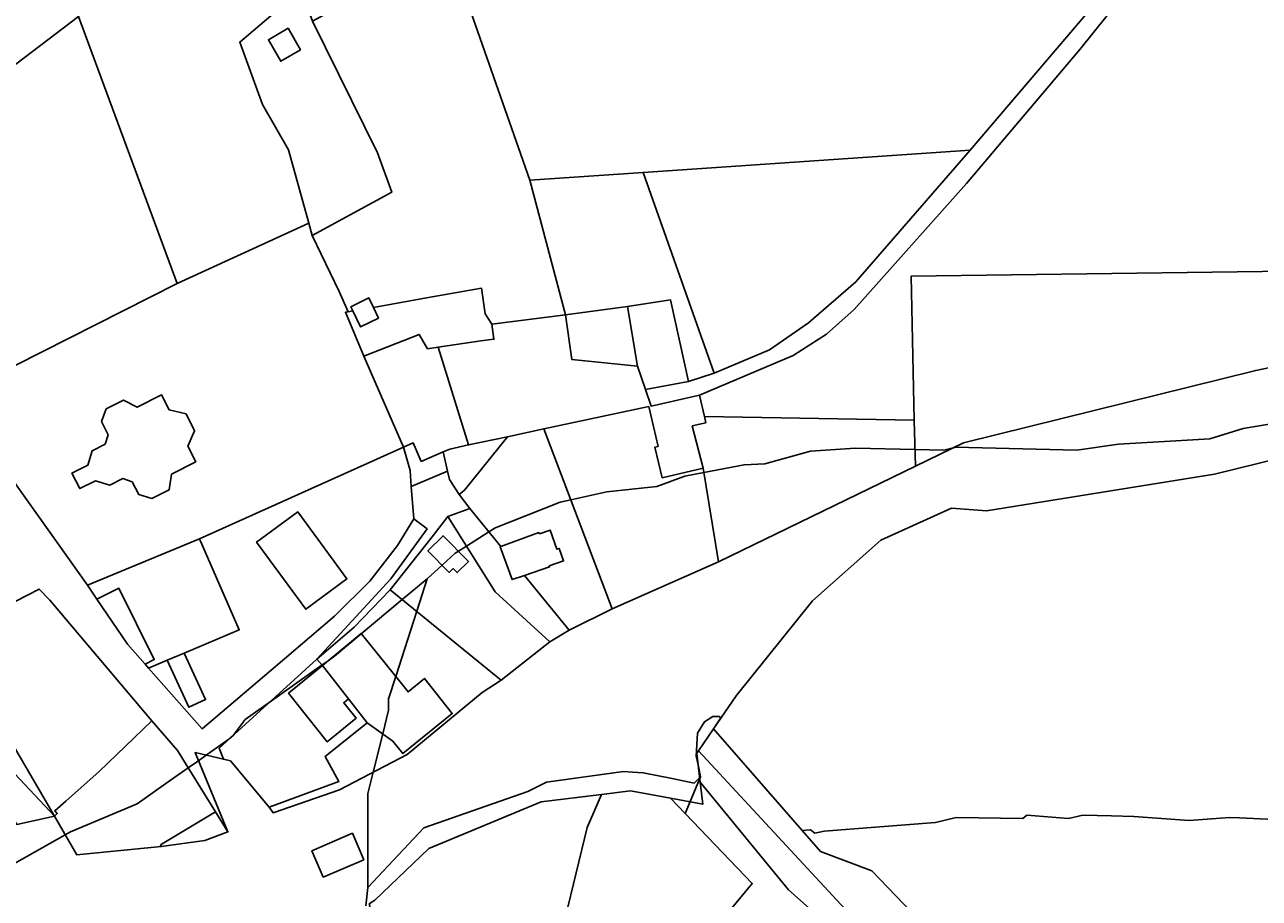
# Model space of a CAD drawing. Extents: x -477304 to -465429, y -1159113 to -1149210.
# Drawn here: x -474940.1 to -474687.6, y -1154438.1 to -1154259.5 of the extents above; entities that cross this region are included whole.
import ezdxf

# ---------------------------------------------------------------- set-up
doc = ezdxf.new("R2010")
doc.units = 0
for name, color, linetype in [('BPEJ_s', 7, 'Continuous'), ('orna_s', 7, 'Continuous'), ('ostatni_s', 7, 'Continuous'), ('PUPFL_s', 7, 'Continuous'), ('trav_porost_s', 7, 'Continuous'), ('voda_s', 7, 'Continuous'), ('zahrada_s', 7, 'Continuous')]:
    doc.layers.add(name, color=color, linetype=linetype)

msp = doc.modelspace()

# ---------------------------------------------------------------- linework, layer by layer
at = {"layer": 'BPEJ_s'}
for points in [[(-474680.67, -1154340.36), (-474690.88, -1154342.06), (-474697.68, -1154344.19), (-474704.64, -1154344.58), (-474716.4, -1154345.25), (-474724.9, -1154346.53), (-474749.78, -1154345.89), (-474749.92, -1154345.93), (-474752.12, -1154346.53), (-474757.99, -1154346.39), (-474770.19, -1154346.1), (-474779.34, -1154346.74), (-474788.69, -1154349.29), (-474792.95, -1154349.5), (-474801.17, -1154351.09), (-474805.07, -1154351.84), (-474810.81, -1154353.97), (-474821.01, -1154355.03), (-474828.4, -1154356.67)], [(-474821.01, -1154355.03), (-474810.81, -1154353.97), (-474805.07, -1154351.84), (-474801.17, -1154351.09), (-474792.95, -1154349.5), (-474788.69, -1154349.29), (-474779.34, -1154346.74), (-474770.19, -1154346.1), (-474757.99, -1154346.39), (-474752.12, -1154346.53), (-474749.92, -1154345.93), (-474749.78, -1154345.89), (-474724.9, -1154346.53), (-474716.4, -1154345.25), (-474704.64, -1154344.58), (-474697.68, -1154344.19), (-474690.88, -1154342.06), (-474680.67, -1154340.36)], [(-474684.5, -1154422.01), (-474691.64, -1154421.68), (-474693.65, -1154421.59), (-474701.94, -1154422.23), (-474713.21, -1154421.38), (-474717.77, -1154421.28), (-474723.63, -1154421.16), (-474726.6, -1154421.8), (-474735.11, -1154421.16), (-474735.96, -1154421.8), (-474749.57, -1154421.59), (-474753.82, -1154422.65), (-474776.54, -1154424.37), (-474778.49, -1154424.78), (-474779.34, -1154424.14), (-474781.05, -1154424.27), (-474799.2, -1154403.48), (-474797.68, -1154401.26), (-474798.05, -1154400.96), (-474799.33, -1154400.96), (-474801.03, -1154402.03), (-474802.51, -1154404.36), (-474802.73, -1154409.04), (-474802.36, -1154410.87), (-474801.88, -1154413.3), (-474802.05, -1154413.47), (-474803.15, -1154414.57), (-474807.69, -1154413.65), (-474813.57, -1154412.45), (-474815.77, -1154412.33), (-474817.61, -1154412.23), (-474833.35, -1154414.36), (-474837.17, -1154416.27), (-474858.44, -1154423.72), (-474869.94, -1154435.95), (-474869.92, -1154416.7), (-474868.84, -1154412.37), (-474866.88, -1154404.52), (-474865.67, -1154399.69), (-474865.67, -1154397.35), (-474864.21, -1154392.78), (-474859.92, -1154379.45), (-474857.79, -1154372.8), (-474854.74, -1154370.03), (-474852.06, -1154367.58), (-474851.4, -1154367.16), (-474849.75, -1154366.12), (-474845.15, -1154363.21), (-474844.5, -1154362.81), (-474843.98, -1154362.48), (-474830.58, -1154357.16), (-474828.4, -1154356.67), (-474821.01, -1154355.03)], [(-474828.4, -1154356.67), (-474830.58, -1154357.16), (-474843.98, -1154362.48), (-474844.5, -1154362.81), (-474845.15, -1154363.21), (-474849.75, -1154366.12), (-474851.4, -1154367.16), (-474852.06, -1154367.58), (-474854.74, -1154370.03), (-474857.79, -1154372.8), (-474862.87, -1154377.04), (-474871.25, -1154384.05), (-474876.73, -1154388.63), (-474878.03, -1154389.55), (-474879.25, -1154390.42), (-474890.11, -1154398.12), (-474895.01, -1154401.6), (-474897.49, -1154404.84), (-474898.32, -1154405.6), (-474902.96, -1154408.86), (-474904.57, -1154409.99), (-474906.65, -1154411.46), (-474910.09, -1154413.87), (-474917.13, -1154418.82), (-474930.74, -1154424.57), (-474931.8, -1154425.17), (-474944.34, -1154432.22)], [(-474963.42, -1154439.66), (-474944.34, -1154432.22), (-474931.8, -1154425.17), (-474930.74, -1154424.57), (-474917.13, -1154418.82), (-474910.09, -1154413.87), (-474906.65, -1154411.46), (-474904.57, -1154409.99), (-474902.96, -1154408.86), (-474898.32, -1154405.6), (-474897.49, -1154404.84), (-474895.01, -1154401.6), (-474890.11, -1154398.12), (-474879.25, -1154390.42), (-474878.03, -1154389.55), (-474876.73, -1154388.63), (-474871.25, -1154384.05), (-474862.87, -1154377.04), (-474857.79, -1154372.8), (-474859.92, -1154379.45), (-474864.21, -1154392.78), (-474865.67, -1154397.35), (-474865.67, -1154399.69)], [(-474865.67, -1154399.69), (-474866.88, -1154404.52), (-474868.84, -1154412.37), (-474869.92, -1154416.7), (-474869.94, -1154435.95)], [(-474752.04, -1154447.93), (-474766.79, -1154432.54), (-474777.3, -1154428.57), (-474781.05, -1154424.27), (-474799.2, -1154403.48), (-474797.68, -1154401.26), (-474798.05, -1154400.96), (-474799.33, -1154400.96), (-474801.03, -1154402.03), (-474802.51, -1154404.36), (-474802.73, -1154409.04), (-474802.36, -1154410.87), (-474801.88, -1154413.3), (-474805.03, -1154420.78), (-474791.28, -1154435.07), (-474808.29, -1154455.6)], [(-474870.33, -1154439.69), (-474869.94, -1154435.95), (-474858.44, -1154423.72), (-474837.17, -1154416.27), (-474833.35, -1154414.36), (-474817.61, -1154412.23), (-474815.77, -1154412.33), (-474813.57, -1154412.45), (-474807.69, -1154413.65), (-474803.15, -1154414.57), (-474802.05, -1154413.47), (-474801.88, -1154413.3)], [(-474801.88, -1154413.3), (-474805.03, -1154420.78), (-474791.28, -1154435.07), (-474808.29, -1154455.6)], [(-474752.04, -1154447.93), (-474766.79, -1154432.54), (-474777.3, -1154428.57), (-474781.05, -1154424.27), (-474779.34, -1154424.14), (-474778.49, -1154424.78), (-474776.54, -1154424.37), (-474753.82, -1154422.65), (-474749.57, -1154421.59), (-474735.96, -1154421.8), (-474735.11, -1154421.16), (-474726.6, -1154421.8), (-474723.63, -1154421.16), (-474717.77, -1154421.28), (-474713.21, -1154421.38), (-474701.94, -1154422.23), (-474693.65, -1154421.59), (-474691.64, -1154421.68), (-474684.5, -1154422.01)], [(-474869.94, -1154435.95), (-474870.33, -1154439.69)]]:
    msp.add_lwpolyline(points, dxfattribs=at)
at = {"layer": 'orna_s'}
for points in [[(-474746.69, -1154285.2), (-474813.6, -1154289.72), (-474836.75, -1154291.28), (-474854.38, -1154241.09), (-474831.18, -1154239.1), (-474768.23, -1154242.87), (-474747.97, -1154237.14), (-474709.05, -1154237.51), (-474710.08, -1154240.61), (-474722.98, -1154257.4)], [(-474799.05, -1154330.78), (-474813.6, -1154289.72), (-474746.69, -1154285.2), (-474770.1, -1154312.08), (-474779.76, -1154320.47), (-474787.78, -1154326)], [(-474855.23, -1154446.75), (-474859.12, -1154445.91), (-474863.15, -1154446.65), (-474863.66, -1154444.64), (-474868.1, -1154445.41), (-474869.64, -1154439.26), (-474868.48, -1154438.54), (-474857.42, -1154427.96), (-474834.49, -1154418.42), (-474822.1, -1154416.88), (-474825.06, -1154423.62), (-474831.79, -1154451.46)], [(-474808.35, -1154455.67), (-474831.79, -1154451.46), (-474825.06, -1154423.62), (-474822.1, -1154416.88), (-474816.22, -1154416.15), (-474808.03, -1154417.67), (-474791.28, -1154435.07)]]:
    msp.add_lwpolyline(points, close=True, dxfattribs=at)
at = {"layer": 'ostatni_s'}
for points in [[(-474896.11, -1154263.09), (-474891.44, -1154275.86), (-474886.13, -1154285.1), (-474882.01, -1154300.1), (-474908.92, -1154312.44), (-474929.08, -1154257.84), (-474917.75, -1154247.01), (-474912.65, -1154246.5), (-474903.71, -1154239.74), (-474895.38, -1154227.96), (-474883.84, -1154252.63)], [(-474704.64, -1154237.67), (-474707.25, -1154243.32), (-474724.31, -1154264.62), (-474747.43, -1154291.98), (-474770.41, -1154317.73), (-474776.12, -1154322.78), (-474782.92, -1154327.15), (-474802.07, -1154335.24), (-474811.98, -1154337.48), (-474813.14, -1154334.09), (-474804.35, -1154332.44), (-474799.05, -1154330.78), (-474787.78, -1154326), (-474779.76, -1154320.47), (-474770.1, -1154312.08), (-474746.69, -1154285.2), (-474722.98, -1154257.4), (-474710.08, -1154240.61), (-474709.05, -1154237.51)], [(-474886.13, -1154285.1), (-474891.44, -1154275.86), (-474896.11, -1154263.09), (-474883.84, -1154252.63), (-474882.35, -1154255.86), (-474881.21, -1154258.81), (-474867.96, -1154285.72), (-474865.03, -1154293.78), (-474881.31, -1154302.63), (-474882.01, -1154300.1)], [(-474968.76, -1154288), (-474929.08, -1154257.84), (-474908.92, -1154312.44), (-474942.04, -1154329.23), (-474951.51, -1154319)], [(-474886.24, -1154260.24), (-474883.7, -1154264.67), (-474887.73, -1154266.98), (-474890.24, -1154262.6)], [(-474887.73, -1154266.98), (-474883.7, -1154264.67), (-474886.24, -1154260.24), (-474890.24, -1154262.6)], [(-474954.69, -1154335.64), (-474945.45, -1154330.96), (-474942.04, -1154329.23), (-474908.92, -1154312.44), (-474882.01, -1154300.1), (-474881.31, -1154302.63), (-474875.81, -1154314.09), (-474873.94, -1154318.22), (-474874.49, -1154318.32), (-474870.7, -1154327.26), (-474862.64, -1154345.91), (-474904.34, -1154364.61), (-474927.26, -1154374.09)], [(-474844.11, -1154323.82), (-474846.78, -1154324.18), (-474855.53, -1154325.45), (-474857.69, -1154325.76), (-474859.39, -1154322.84), (-474870.7, -1154327.26), (-474874.49, -1154318.32), (-474873.94, -1154318.22), (-474872.96, -1154318.05), (-474871.39, -1154321.32), (-474867.74, -1154319.52), (-474868.79, -1154317.31), (-474857.89, -1154315.38), (-474846.66, -1154313.39), (-474845.93, -1154318.66), (-474844.56, -1154320.74)], [(-474873.36, -1154317.2), (-474869.71, -1154315.37), (-474868.79, -1154317.31), (-474867.74, -1154319.52), (-474871.39, -1154321.32), (-474872.96, -1154318.05)], [(-474810.55, -1154345.76), (-474812.47, -1154337.59), (-474833.93, -1154342.16), (-474841.36, -1154343.75), (-474849.3, -1154345.45), (-474855.53, -1154325.45), (-474846.78, -1154324.18), (-474844.11, -1154323.82), (-474844.56, -1154320.74), (-474829.51, -1154318.84), (-474828.2, -1154327.95), (-474814.77, -1154329.34), (-474813.14, -1154334.09), (-474811.98, -1154337.48), (-474802.07, -1154335.24), (-474801.07, -1154339.64), (-474800.79, -1154340.9), (-474803.57, -1154341.53), (-474801.32, -1154350.18), (-474809.73, -1154352.16), (-474811.2, -1154345.92)], [(-474858.98, -1154348.8), (-474860.62, -1154345.01), (-474862.64, -1154345.91), (-474870.7, -1154327.26), (-474859.39, -1154322.84), (-474857.69, -1154325.76), (-474855.53, -1154325.45), (-474849.3, -1154345.45), (-474853.12, -1154346.27), (-474854.54, -1154346.88)], [(-474930.43, -1154351.19), (-474928.85, -1154354.36), (-474925.64, -1154352.77), (-474922.69, -1154353.66), (-474920.05, -1154352.3), (-474918.14, -1154352.95), (-474916.75, -1154355.6), (-474914.09, -1154356.36), (-474910.54, -1154354.59), (-474910.08, -1154351.43), (-474905.1, -1154348.89), (-474906.73, -1154345.67), (-474905.35, -1154342.58), (-474907.1, -1154339.09), (-474910.52, -1154338.28), (-474912.09, -1154335.22), (-474917.07, -1154337.75), (-474919.9, -1154336.28), (-474923.45, -1154338.07), (-474924.38, -1154340.67), (-474923.02, -1154343.34), (-474923.64, -1154345.28), (-474926.29, -1154346.62), (-474927.22, -1154349.59)], [(-474922.69, -1154353.66), (-474925.64, -1154352.77), (-474928.85, -1154354.36), (-474930.43, -1154351.19), (-474927.22, -1154349.59), (-474926.29, -1154346.62), (-474923.64, -1154345.28), (-474923.02, -1154343.34), (-474924.38, -1154340.67), (-474923.45, -1154338.07), (-474919.9, -1154336.28), (-474917.07, -1154337.75), (-474912.09, -1154335.22), (-474910.52, -1154338.28), (-474907.1, -1154339.09), (-474905.35, -1154342.58), (-474906.73, -1154345.67), (-474905.1, -1154348.89), (-474910.08, -1154351.43), (-474910.54, -1154354.59), (-474914.09, -1154356.36), (-474916.75, -1154355.6), (-474918.14, -1154352.95), (-474920.05, -1154352.3)], [(-474858.98, -1154348.8), (-474854.54, -1154346.88), (-474853.64, -1154350.77), (-474861.05, -1154353.92), (-474861.23, -1154350.66), (-474862.64, -1154345.91), (-474860.62, -1154345.01)], [(-474853.24, -1154352.5), (-474851.23, -1154355.6), (-474849.05, -1154358.44), (-474853.57, -1154360.09), (-474856.73, -1154364.21), (-474865.33, -1154375.03), (-474872.72, -1154382.7), (-474880.34, -1154389.23), (-474865.21, -1154372.83), (-474857.81, -1154362.6), (-474860.51, -1154360.58), (-474861.05, -1154353.92), (-474853.64, -1154350.77)], [(-474884.24, -1154359.14), (-474874.2, -1154372.82), (-474882.62, -1154379.02), (-474892.66, -1154365.31)], [(-474832.7, -1154385.67), (-474843.84, -1154375.47), (-474853.57, -1154360.09), (-474849.05, -1154358.44), (-474842.71, -1154366.19), (-474842.86, -1154366.25), (-474840.4, -1154372.97), (-474837.87, -1154372.11), (-474828.71, -1154383.32)], [(-474832.8, -1154370.18), (-474832.73, -1154370.37), (-474837.87, -1154372.11), (-474840.4, -1154372.97), (-474842.86, -1154366.25), (-474842.71, -1154366.19), (-474834.91, -1154363.36), (-474834.79, -1154363.6), (-474832.65, -1154362.83), (-474831.24, -1154366.75), (-474830.79, -1154366.61), (-474829.86, -1154369.16)], [(-474915.48, -1154390.25), (-474913.61, -1154389.33), (-474920.84, -1154374.74), (-474925.33, -1154376.94), (-474927.26, -1154374.09), (-474904.34, -1154364.61), (-474896.23, -1154383.23), (-474907.47, -1154387.98), (-474910.96, -1154389.46), (-474914.76, -1154391.06)], [(-474849.32, -1154369.26), (-474851.64, -1154371.55), (-474852.47, -1154370.71), (-474853.28, -1154371.51), (-474857.64, -1154367.09), (-474854.52, -1154364)], [(-474858.35, -1154393.16), (-474852.65, -1154400.36), (-474862.77, -1154408.5), (-474864.81, -1154405.99), (-474870.08, -1154402.26), (-474873.9, -1154397.38), (-474879.17, -1154390.5), (-474871.31, -1154383.98), (-474862.79, -1154394.54), (-474861.68, -1154395.92)], [(-474906.56, -1154399.07), (-474910.96, -1154389.46), (-474907.47, -1154387.98), (-474903.11, -1154397.49)], [(-474886.12, -1154396.19), (-474879.17, -1154390.5), (-474873.9, -1154397.38), (-474874.83, -1154398.16), (-474872.29, -1154401.29), (-474878.26, -1154406.11)], [(-474912.34, -1154427.17), (-474912.16, -1154427.54), (-474929.44, -1154429.22), (-474934.02, -1154421.36), (-474933.45, -1154420.8), (-474933.96, -1154420.21), (-474931.7, -1154418.24), (-474924.85, -1154412.2), (-474914.07, -1154401.83), (-474908.85, -1154407.89), (-474901.08, -1154420.47)], [(-474765.05, -1154453.09), (-474783.9, -1154436.41), (-474801.95, -1154414.36), (-474802.64, -1154408.53), (-474802.25, -1154407.96), (-474764.55, -1154448.68), (-474754.62, -1154456.2), (-474756.31, -1154459.25)], [(-474912.34, -1154427.17), (-474901.08, -1154420.47), (-474898.52, -1154424.56), (-474903.26, -1154426.33), (-474912.16, -1154427.54)], [(-474873.06, -1154424.83), (-474870.75, -1154430.23), (-474879.05, -1154433.79), (-474881.36, -1154428.39)], [(-474879.05, -1154433.79), (-474870.75, -1154430.23), (-474873.06, -1154424.83), (-474881.36, -1154428.39)]]:
    msp.add_lwpolyline(points, close=True, dxfattribs=at)
for points in [[(-474941.73, -1154423.01), (-474934.02, -1154421.36), (-474929.44, -1154429.22), (-474912.16, -1154427.54), (-474903.26, -1154426.33), (-474898.52, -1154424.56), (-474905.26, -1154408.32), (-474899.44, -1154409.69), (-474898.03, -1154410.02), (-474890.08, -1154419.47), (-474889.28, -1154420.65), (-474875.74, -1154415.96), (-474861.86, -1154408.74), (-474846.54, -1154396.07), (-474842.67, -1154393.56), (-474832.7, -1154385.67), (-474828.71, -1154383.32), (-474819.91, -1154378.93), (-474798.19, -1154369.32), (-474757.89, -1154349.79), (-474748.09, -1154345.04), (-474688.28, -1154330.2), (-474636.13, -1154319.33)], [(-474954.69, -1154335.64), (-474927.26, -1154374.09), (-474925.33, -1154376.94), (-474919.09, -1154386.16), (-474915.48, -1154390.25), (-474914.76, -1154391.06), (-474903.79, -1154403.46), (-474886.95, -1154389.2), (-474876.76, -1154380.47), (-474869.5, -1154373.27), (-474863.86, -1154366.02), (-474860.51, -1154360.58), (-474857.81, -1154362.6), (-474865.21, -1154372.83), (-474880.34, -1154389.23), (-474900.3, -1154407.4), (-474899.44, -1154409.69), (-474905.26, -1154408.32), (-474898.52, -1154424.56), (-474901.08, -1154420.47), (-474908.85, -1154407.89), (-474914.07, -1154401.83), (-474934.98, -1154377.19), (-474937.13, -1154374.91), (-474946.74, -1154379.82)], [(-474674.85, -1154346.03), (-474696.72, -1154351.4), (-474743.38, -1154358.94), (-474750.55, -1154358.35), (-474764.95, -1154364.92), (-474778.99, -1154377.31), (-474794.59, -1154396.72), (-474799.2, -1154403.48), (-474802.25, -1154407.96), (-474802.64, -1154408.53), (-474801.95, -1154414.36), (-474801.42, -1154418.89), (-474808.03, -1154417.67), (-474816.22, -1154416.15), (-474822.1, -1154416.88), (-474834.49, -1154418.42), (-474857.42, -1154427.96), (-474868.48, -1154438.54)]]:
    msp.add_lwpolyline(points, dxfattribs=at)
at = {"layer": 'PUPFL_s'}
msp.add_lwpolyline([(-474764.55, -1154448.68), (-474802.25, -1154407.96), (-474799.2, -1154403.48), (-474777.3, -1154428.57), (-474766.79, -1154432.54), (-474752.04, -1154447.93)], dxfattribs=at)
msp.add_lwpolyline([(-474765.05, -1154453.09), (-474776.76, -1154461.13), (-474808.35, -1154455.67), (-474791.28, -1154435.07), (-474808.03, -1154417.67), (-474801.42, -1154418.89), (-474801.95, -1154414.36), (-474783.9, -1154436.41)], close=True, dxfattribs=at)
at = {"layer": 'trav_porost_s'}
for points in [[(-474802.07, -1154335.24), (-474782.92, -1154327.15), (-474776.12, -1154322.78), (-474770.41, -1154317.73), (-474747.43, -1154291.98), (-474724.31, -1154264.62), (-474707.25, -1154243.32), (-474704.64, -1154237.67), (-474576.96, -1154231.31), (-474545.3, -1154300.39), (-474636.13, -1154319.33), (-474635.67, -1154309.31), (-474758.78, -1154310.94), (-474758.16, -1154340.39), (-474801.07, -1154339.64)], [(-474881.21, -1154258.81), (-474854.46, -1154244.15), (-474854.38, -1154241.09), (-474836.75, -1154291.28), (-474829.51, -1154318.84), (-474844.56, -1154320.74), (-474845.93, -1154318.66), (-474846.66, -1154313.39), (-474857.89, -1154315.38), (-474868.79, -1154317.31), (-474869.71, -1154315.37), (-474873.36, -1154317.2), (-474872.96, -1154318.05), (-474873.94, -1154318.22), (-474875.81, -1154314.09), (-474881.31, -1154302.63), (-474865.03, -1154293.78), (-474867.96, -1154285.72)], [(-474816.78, -1154317.14), (-474829.51, -1154318.84), (-474836.75, -1154291.28), (-474813.6, -1154289.72), (-474799.05, -1154330.78), (-474804.35, -1154332.44), (-474808, -1154315.78)], [(-474758.16, -1154340.39), (-474758.78, -1154310.94), (-474635.67, -1154309.31), (-474636.13, -1154319.33), (-474688.28, -1154330.2), (-474748.09, -1154345.04), (-474757.89, -1154349.79)], [(-474808, -1154315.78), (-474804.35, -1154332.44), (-474813.14, -1154334.09), (-474814.77, -1154329.34), (-474816.78, -1154317.14)], [(-474810.55, -1154345.76), (-474811.2, -1154345.92), (-474809.73, -1154352.16), (-474801.32, -1154350.18), (-474798.19, -1154369.32), (-474819.91, -1154378.93), (-474833.93, -1154342.16), (-474812.47, -1154337.59)], [(-474801.07, -1154339.64), (-474758.16, -1154340.39), (-474757.89, -1154349.79), (-474798.19, -1154369.32), (-474801.32, -1154350.18), (-474803.57, -1154341.53), (-474800.79, -1154340.9)], [(-474819.91, -1154378.93), (-474828.71, -1154383.32), (-474837.87, -1154372.11), (-474832.73, -1154370.37), (-474832.8, -1154370.18), (-474829.86, -1154369.16), (-474830.79, -1154366.61), (-474831.24, -1154366.75), (-474832.65, -1154362.83), (-474834.79, -1154363.6), (-474834.91, -1154363.36), (-474842.71, -1154366.19), (-474849.05, -1154358.44), (-474851.23, -1154355.6), (-474850.16, -1154354.69), (-474841.36, -1154343.75), (-474833.93, -1154342.16)], [(-474853.12, -1154346.27), (-474849.3, -1154345.45), (-474841.36, -1154343.75), (-474850.16, -1154354.69), (-474851.23, -1154355.6), (-474853.24, -1154352.5), (-474853.64, -1154350.77), (-474854.54, -1154346.88)], [(-474842.67, -1154393.56), (-474843.68, -1154392.74), (-474865.33, -1154375.03), (-474856.73, -1154364.21), (-474853.57, -1154360.09), (-474843.84, -1154375.47), (-474832.7, -1154385.67)], [(-474854.52, -1154364), (-474857.64, -1154367.09), (-474853.28, -1154371.51), (-474852.47, -1154370.71), (-474851.64, -1154371.55), (-474849.32, -1154369.26)]]:
    msp.add_lwpolyline(points, close=True, dxfattribs=at)
msp.add_lwpolyline([(-474752.04, -1154447.93), (-474766.79, -1154432.54), (-474777.3, -1154428.57), (-474799.2, -1154403.48), (-474794.59, -1154396.72), (-474778.99, -1154377.31), (-474764.95, -1154364.92), (-474750.55, -1154358.35), (-474743.38, -1154358.94), (-474696.72, -1154351.4), (-474674.85, -1154346.03), (-474671.91, -1154343.62), (-474540.23, -1154315.05), (-474511.01, -1154392.42), (-474503.73, -1154426.92), (-474504.41, -1154455.05)], dxfattribs=at)
at = {"layer": 'voda_s'}
for points in [[(-474979.63, -1154369.91), (-474992.41, -1154352.57), (-474981.79, -1154360.87), (-474968.86, -1154370.98), (-474959.98, -1154378.6), (-474957.84, -1154381.15), (-474944.67, -1154403.09), (-474943.15, -1154411.6), (-474934.02, -1154421.36), (-474941.73, -1154423.01), (-474963.63, -1154387.7), (-474968.5, -1154382.28)], [(-474934.02, -1154421.36), (-474943.15, -1154411.6), (-474944.67, -1154403.09)]]:
    msp.add_lwpolyline(points, close=True, dxfattribs=at)
at = {"layer": 'zahrada_s'}
for points in [[(-474975.17, -1154268.74), (-474969.82, -1154265.1), (-474970.7, -1154263.8), (-474965.41, -1154260.2), (-474966.77, -1154258.18), (-474964.08, -1154256.35), (-474962.14, -1154255.03), (-474965.83, -1154249.61), (-474968.04, -1154242.2), (-474954.33, -1154238.41), (-474939.79, -1154230.62), (-474929.08, -1154257.84), (-474968.76, -1154288), (-474972.29, -1154290.63), (-474981.71, -1154268.66), (-474982.53, -1154266.74), (-474978.38, -1154264.02)], [(-474828.2, -1154327.95), (-474829.51, -1154318.84), (-474816.78, -1154317.14), (-474814.77, -1154329.34)], [(-474869.5, -1154373.27), (-474876.76, -1154380.47), (-474886.95, -1154389.2), (-474903.79, -1154403.46), (-474914.76, -1154391.06), (-474910.96, -1154389.46), (-474906.56, -1154399.07), (-474903.11, -1154397.49), (-474907.47, -1154387.98), (-474896.23, -1154383.23), (-474904.34, -1154364.61), (-474862.64, -1154345.91), (-474861.23, -1154350.66), (-474861.05, -1154353.92), (-474860.51, -1154360.58), (-474863.86, -1154366.02)], [(-474892.66, -1154365.31), (-474882.62, -1154379.02), (-474874.2, -1154372.82), (-474884.24, -1154359.14)], [(-474945.38, -1154399.49), (-474952.78, -1154384.14), (-474946.74, -1154379.82), (-474937.13, -1154374.91), (-474934.98, -1154377.19), (-474914.07, -1154401.83), (-474924.85, -1154412.2), (-474931.7, -1154418.24), (-474933.96, -1154420.21), (-474933.45, -1154420.8), (-474934.02, -1154421.36), (-474944.67, -1154403.09)], [(-474920.84, -1154374.74), (-474913.61, -1154389.33), (-474915.48, -1154390.25), (-474919.09, -1154386.16), (-474925.33, -1154376.94)], [(-474862.79, -1154394.54), (-474871.31, -1154383.98), (-474879.17, -1154390.5), (-474880.34, -1154389.23), (-474872.72, -1154382.7), (-474865.33, -1154375.03), (-474843.68, -1154392.74), (-474842.67, -1154393.56), (-474846.54, -1154396.07), (-474861.86, -1154408.74), (-474875.74, -1154415.96), (-474889.28, -1154420.65), (-474890.08, -1154419.47), (-474875.83, -1154414.23), (-474878.67, -1154409.13), (-474870.08, -1154402.26), (-474864.81, -1154405.99), (-474862.77, -1154408.5), (-474852.65, -1154400.36), (-474858.35, -1154393.16), (-474861.68, -1154395.92)], [(-474873.9, -1154397.38), (-474870.08, -1154402.26), (-474878.67, -1154409.13), (-474875.83, -1154414.23), (-474890.08, -1154419.47), (-474898.03, -1154410.02), (-474899.44, -1154409.69), (-474900.3, -1154407.4), (-474880.34, -1154389.23), (-474879.17, -1154390.5), (-474886.12, -1154396.19), (-474878.26, -1154406.11), (-474872.29, -1154401.29), (-474874.83, -1154398.16)]]:
    msp.add_lwpolyline(points, close=True, dxfattribs=at)

doc.saveas('drawing.dxf')
